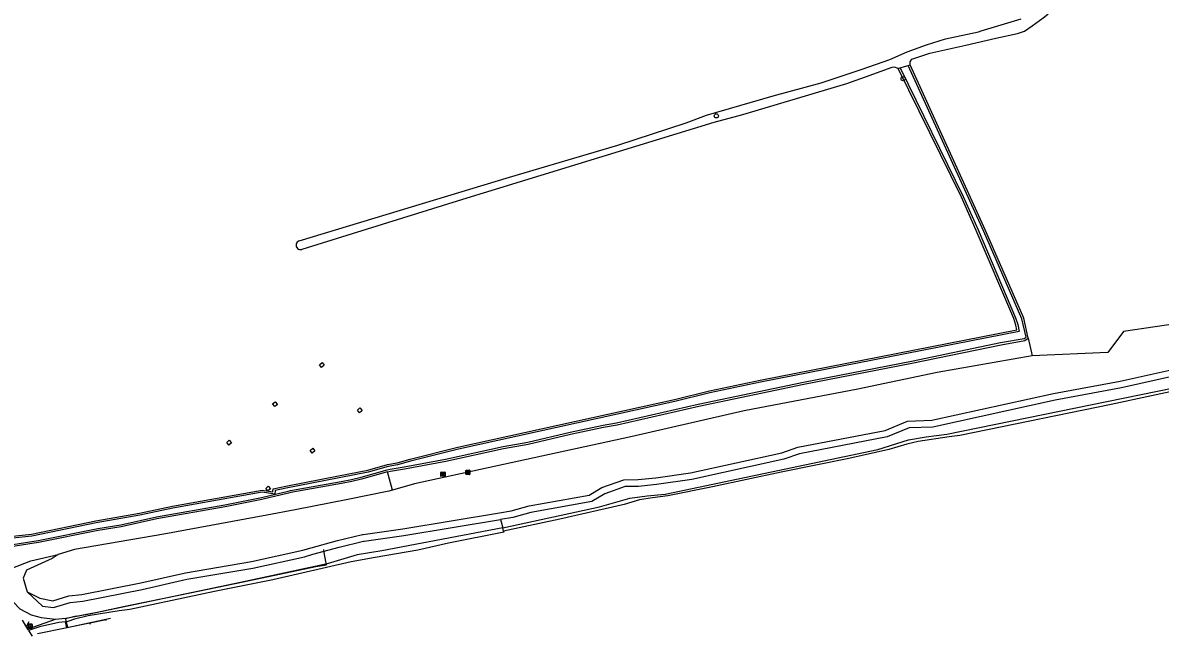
# Model space of a CAD drawing. Extents: x 162880 to 165536, y 384011 to 385179.
# Drawn here: x 165106.6 to 165373.5, y 384404.9 to 384548.7 of the extents above; entities that cross this region are included whole.
import ezdxf

# ---------------------------------------------------------------- set-up
doc = ezdxf.new("R2010")
doc.units = 0
for name, color, linetype in [('IMGEO_Boom', 7, 'Continuous'), ('IMGEO_Grasland_agrarisch', 7, 'Continuous'), ('IMGEO_Grasland_overig', 7, 'Continuous'), ('IMGEO_Hek', 7, 'Continuous'), ('IMGEO_Hoogspanningsmast', 7, 'Continuous'), ('IMGEO_Loofbos', 7, 'Continuous'), ('IMGEO_Rijbaan_lokaal_open', 7, 'Continuous'), ('IMGEO_Rioolput', 7, 'Continuous'), ('IMGEO_Spoorbaan_gesloten', 7, 'Continuous'), ('IMGEO_Spoorbaan_halfverhard', 7, 'Continuous'), ('IMGEO_Verkeersregelinstallatiepaal', 7, 'Continuous'), ('IMGEO_Waterloop', 7, 'Continuous')]:
    doc.layers.add(name, color=color, linetype=linetype)

msp = doc.modelspace()

# ---------------------------------------------------------------- linework, layer by layer
at = {"layer": 'IMGEO_Boom'}
for centre in [(165313.19, 384535.63), (165269.35, 384526.9)]:
    msp.add_circle(centre, 0.489, dxfattribs=at)
at = {"layer": 'IMGEO_Grasland_agrarisch'}
msp.add_lwpolyline([(165101.19, 384428.08), (165108.58, 384428.84), (165123.72, 384431.93), (165133.97, 384433.78), (165141.71, 384435.36), (165162.75, 384439.17), (165165.29, 384438.77), (165165.37, 384439.48), (165168.29, 384440.06), (165180.71, 384442.51), (165187.55, 384443.85), (165192.21, 384445.17), (165194.41, 384445.53), (165197.46, 384446.43), (165208.72, 384449.2), (165259.5, 384460.37), (165267.73, 384462.44), (165279.61, 384464.92), (165339.89, 384476.72), (165339.67, 384477.86), (165339.15, 384479.38), (165330.35, 384500), (165326.86, 384507.81), (165312.04, 384538.01)], dxfattribs=at)
at = {"layer": 'IMGEO_Grasland_overig'}
for points in [[(165219.22, 384430.3), (165241.91, 384435.2), (165249.04, 384437.27), (165253.11, 384437.83), (165257.36, 384438.18), (165307.25, 384448.69), (165314.45, 384450.92), (165318.63, 384451.65), (165323.45, 384452.27), (165376.38, 384463.08), (165380.83, 384464.67), (165385.23, 384465.9), (165391.63, 384466.85), (165442.21, 384476.94), (165451.44, 384479.17), (165502.37, 384489.1), (165508.54, 384490.56), (165513.1, 384491.88), (165520.73, 384493.93), (165530.78, 384496), (165532.33, 384495.69), (165532.59, 384494.41)], [(165192.21, 384443.44), (165192.89, 384443.63), (165196.16, 384444.13), (165205.9, 384445.98), (165219.41, 384448.91), (165225.2, 384449.93), (165235.14, 384452.3), (165242.87, 384453.92), (165246.05, 384454.44), (165265.24, 384458.87), (165289.92, 384463.99), (165315.24, 384468.91), (165336.17, 384473.26), (165341.78, 384474.26), (165342.58, 384474.76)], [(165378.07, 384466.21), (165364.48, 384463.16), (165348.85, 384460.25), (165320.15, 384453.95), (165314.59, 384453.75), (165309.42, 384451.63), (165288.88, 384447.66), (165285.17, 384446.4), (165263.57, 384441.67), (165255.35, 384440.5), (165251.11, 384440.04), (165247.93, 384439.97), (165243.16, 384438.32), (165240.11, 384436.46), (165225.8, 384433.94), (165221.56, 384432.75), (165218.71, 384432.28)], [(165192.21, 384443.44), (165186.11, 384441.73), (165183.79, 384441.16), (165181.41, 384440.73), (165169.52, 384438.58), (165168.94, 384438.45), (165162.69, 384436.97), (165154.05, 384435.27), (165138.05, 384432.4), (165129.67, 384430.55), (165124.27, 384429.65), (165110.24, 384426.86), (165099.73, 384425.21), (165096.09, 384424.87)], [(165193.34, 384439.12), (165192.21, 384443.44)], [(165219.42, 384429.53), (165219.22, 384430.3)], [(165114.17, 384408.81), (165107.75, 384406.54)]]:
    msp.add_lwpolyline(points, dxfattribs=at)
at = {"layer": 'IMGEO_Hek'}
for points in [[(165119.09, 384409.57), (165123.99, 384410.52), (165131.27, 384412.08), (165143.56, 384414.6), (165158.27, 384417.67), (165175.37, 384421.21), (165177.83, 384421.65), (165177.37, 384424.06), (165177.21, 384425.23)], [(165107.49, 384407.32), (165108.05, 384408.38)], [(165127.12, 384409.02), (165117, 384406.89), (165110.05, 384405.49)], [(165119.09, 384409.57), (165116.63, 384408.98), (165117.08, 384406.91)]]:
    msp.add_lwpolyline(points, dxfattribs=at)
at = {"layer": 'IMGEO_Hoogspanningsmast'}
for points in [[(165176.82, 384469.05), (165177.34, 384468.44), (165176.72, 384467.93), (165176.21, 384468.54), (165176.82, 384469.05)], [(165165.84, 384459.86), (165166.35, 384459.25), (165165.72, 384458.74), (165165.22, 384459.35), (165165.84, 384459.86)], [(165185.71, 384458.41), (165186.23, 384457.8), (165185.99, 384457.59), (165185.63, 384457.29), (165185.11, 384457.9), (165185.71, 384458.41)], [(165155.04, 384450.84), (165155.56, 384450.22), (165154.95, 384449.71), (165154.43, 384450.32), (165155.04, 384450.84)], [(165174.63, 384448.97), (165175.15, 384448.36), (165174.53, 384447.83), (165174.02, 384448.48), (165174.63, 384448.97)], [(165164.2, 384440.09), (165164.72, 384439.48), (165164.11, 384438.96), (165163.59, 384439.57), (165164.2, 384440.09)]]:
    msp.add_lwpolyline(points, dxfattribs=at)
at = {"layer": 'IMGEO_Loofbos'}
for points in [[(165342.58, 384474.76), (165341.55, 384479.48), (165332.57, 384500), (165314.86, 384538.89)], [(165445.61, 384494.72), (165441.8, 384492.93), (165416.48, 384486.28), (165394.9, 384481.47), (165379.82, 384478.51), (165364.94, 384476.31), (165361.27, 384471.42), (165343.52, 384470.67)], [(165342.58, 384474.76), (165343.52, 384470.67)], [(165343.52, 384470.67), (165321.2, 384466.73), (165302.58, 384462.84), (165275.85, 384457.72), (165249.28, 384451.66), (165198.55, 384440.59), (165193.34, 384439.12)], [(165107.58, 384415.33), (165110.6, 384413.79), (165113.62, 384413.23), (165117.4, 384414.37), (165120.4, 384414.71), (165134.3, 384417.41), (165144.78, 384419.79), (165160.29, 384422.45), (165172.27, 384425.08), (165174.25, 384425.62), (165180.41, 384427.33), (165186.27, 384428.74), (165186.46, 384428.77), (165195.74, 384430.08), (165218.45, 384433.84), (165221.21, 384434.3), (165225.45, 384435.49), (165239.54, 384437.97), (165242.48, 384439.76), (165247.65, 384441.55), (165251.01, 384441.62), (165255.15, 384442.07), (165263.29, 384443.23), (165284.74, 384447.93), (165288.47, 384449.19), (165308.96, 384453.16), (165314.25, 384455.33), (165319.96, 384455.53), (165348.53, 384461.8), (165364.17, 384464.71), (165377.51, 384467.71)], [(165193.34, 384439.12), (165192.45, 384438.87), (165182.86, 384436.99), (165170.49, 384434.57), (165163.82, 384433.27), (165139.67, 384428.79), (165118.69, 384425.23), (165114.88, 384424.04)]]:
    msp.add_lwpolyline(points, dxfattribs=at)
at = {"layer": 'IMGEO_Rijbaan_lokaal_open'}
for points in [[(165107.75, 384406.54), (165106.47, 384408.65)], [(165107.94, 384406.23), (165107.75, 384406.54)]]:
    msp.add_lwpolyline(points, dxfattribs=at)
at = {"layer": 'IMGEO_Rioolput'}
for p, q in [((165204.71, 384442.46), (165204.71, 384443.32)), ((165204.78, 384443.39), (165205.63, 384443.39)), ((165205.22, 384442.61), (165205.19, 384442.61)), ((165205.2, 384443.17), (165205.22, 384443.17)), ((165205.71, 384443.32), (165205.71, 384442.46)), ((165210.53, 384442.9), (165210.53, 384443.76)), ((165210.6, 384443.83), (165211.45, 384443.83)), ((165211.45, 384442.83), (165210.6, 384442.83)), ((165211.04, 384443.05), (165211.01, 384443.05)), ((165211.02, 384443.61), (165211.04, 384443.61)), ((165211.53, 384443.76), (165211.53, 384442.9)), ((165205.63, 384442.39), (165204.78, 384442.39))]:
    msp.add_line(p, q, dxfattribs=at)
for points in [[(165204.71, 384442.46), (165204.71, 384443.32)], [(165204.78, 384443.39), (165205.63, 384443.39)], [(165205.3, 384443.09), (165205.04, 384443.09), (165205.04, 384442.69)], [(165205.04, 384442.69), (165205.17, 384442.69), (165205.17, 384442.85), (165205.18, 384442.85)], [(165205.22, 384443.01), (165205.17, 384443.01), (165205.17, 384442.93)], [(165205.17, 384442.93), (165205.22, 384442.93)], [(165205.23, 384442.82), (165205.3, 384442.69), (165205.44, 384442.69), (165205.37, 384442.82)], [(165205.71, 384443.32), (165205.71, 384442.46)], [(165210.53, 384442.9), (165210.53, 384443.76)], [(165210.6, 384443.83), (165211.45, 384443.83)], [(165211.45, 384442.83), (165210.6, 384442.83)], [(165211.12, 384443.53), (165210.86, 384443.53), (165210.86, 384443.13)], [(165210.86, 384443.13), (165210.99, 384443.13), (165210.99, 384443.29), (165211, 384443.29)], [(165211.04, 384443.45), (165210.99, 384443.45), (165210.99, 384443.37)], [(165210.99, 384443.37), (165211.04, 384443.37)], [(165211.05, 384443.26), (165211.12, 384443.13), (165211.26, 384443.13), (165211.19, 384443.26)], [(165211.53, 384443.76), (165211.53, 384442.9)], [(165205.63, 384442.39), (165204.78, 384442.39)]]:
    msp.add_lwpolyline(points, dxfattribs=at)
for centre, radius, start, end in [((165204.78, 384443.31), 0.0765, 91.552, 178.448), ((165204.78, 384443.31), 0.0765, 91.552, 178.448), ((165204.78, 384442.46), 0.0765, 181.552, 268.448), ((165204.78, 384442.46), 0.0765, 181.552, 268.448), ((165205.18, 384442.8), 0.0533, 26.0293, 88.6989), ((165205.23, 384442.91), 0.0964, 77.0061, 93.1865), ((165205.2, 384443.12), 0.19, 274.7715, 282.9687), ((165205.24, 384442.97), 0.0378, 276.6634, 79.6772), ((165205.3, 384442.98), 0.109, 350.3612, 89.416), ((165205.29, 384442.98), 0.112, 277.5842, 350.9817), ((165205.28, 384442.76), 0.108, 29.5134, 73.7905), ((165205.63, 384443.31), 0.0765, 1.552, 88.448), ((165205.63, 384443.31), 0.0765, 1.552, 88.448), ((165205.63, 384442.46), 0.0765, 271.552, 358.448), ((165205.63, 384442.46), 0.0765, 271.552, 358.448), ((165210.6, 384443.76), 0.0765, 91.552, 178.448), ((165210.6, 384443.76), 0.0765, 91.552, 178.448), ((165210.6, 384442.91), 0.0765, 181.552, 268.448), ((165210.6, 384442.91), 0.0765, 181.552, 268.448), ((165211, 384443.24), 0.0533, 26.0293, 88.6989), ((165211.05, 384443.35), 0.0964, 77.0061, 93.1865), ((165211.02, 384443.56), 0.19, 274.7715, 282.9687), ((165211.06, 384443.41), 0.0378, 276.6634, 79.6772), ((165211.12, 384443.42), 0.109, 350.3612, 89.416), ((165211.11, 384443.42), 0.112, 277.5842, 350.9817), ((165211.1, 384443.2), 0.108, 29.5134, 73.7905), ((165211.45, 384443.76), 0.0765, 1.552, 88.448), ((165211.45, 384443.76), 0.0765, 1.552, 88.448), ((165211.45, 384442.91), 0.0765, 271.552, 358.448), ((165211.45, 384442.91), 0.0765, 271.552, 358.448)]:
    msp.add_arc(centre, radius, start, end, dxfattribs=at)
for centre, major_axis, ratio, start_param, end_param in [((165205.19, 384442.89), (-0.387, 0.002), 0.722429, 4.712389, 7.853982), ((165205.22, 384442.89), (-0.39, 0.002), 0.717154, 1.570796, 4.712389), ((165211.01, 384443.33), (-0.387, 0.002), 0.722429, 4.712389, 7.853982), ((165211.04, 384443.33), (-0.39, 0.002), 0.717154, 1.570796, 4.712389)]:
    msp.add_ellipse(centre, major_axis=major_axis, ratio=ratio, start_param=start_param, end_param=end_param, dxfattribs=at)
at = {"layer": 'IMGEO_Spoorbaan_gesloten'}
for points in [[(165126.16, 384408.55), (165126.12, 384408.74), (165122.3, 384407.97)], [(165122.3, 384407.97), (165122.35, 384407.74)]]:
    msp.add_lwpolyline(points, dxfattribs=at)
at = {"layer": 'IMGEO_Spoorbaan_halfverhard'}
for points in [[(165380.93, 384463.32), (165362, 384459.2), (165326.52, 384451.94), (165323.98, 384451.63), (165316.71, 384450.53), (165314.1, 384449.94), (165309.85, 384448.68), (165300.45, 384446.54), (165284.6, 384443.34), (165268.48, 384439.92), (165257.96, 384437.82), (165254.41, 384437.37), (165251.36, 384436.86), (165247.75, 384435.82), (165232.59, 384432.35), (165219.42, 384429.53)], [(165219.42, 384429.53), (165219.47, 384429.32), (165206.46, 384426.68), (165199.26, 384425.06), (165189.29, 384423.38), (165183.66, 384422.31), (165165.24, 384418.11), (165151.54, 384415.42), (165131.71, 384411.15), (165129.19, 384410.86), (165121.9, 384409.64), (165118.69, 384408.93), (165117.13, 384408.37), (165116.56, 384408.3)], [(165116.56, 384408.3), (165115.01, 384408.13), (165110.47, 384407.13), (165107.94, 384406.23)], [(165122.3, 384407.97), (165116.88, 384406.88), (165116.56, 384408.3)], [(165107.94, 384406.23), (165108.79, 384404.9)]]:
    msp.add_lwpolyline(points, dxfattribs=at)
at = {"layer": 'IMGEO_Verkeersregelinstallatiepaal'}
for p, q in [((165107.92, 384407.76), (165108.71, 384407.76)), ((165108.71, 384407.76), (165107.92, 384407.76)), ((165107.82, 384406.87), (165107.82, 384407.66)), ((165107.82, 384407.66), (165107.82, 384406.87)), ((165108.71, 384406.77), (165107.92, 384406.77)), ((165107.92, 384406.77), (165108.71, 384406.77)), ((165108.81, 384407.66), (165108.81, 384406.87)), ((165108.81, 384406.87), (165108.81, 384407.66))]:
    msp.add_line(p, q, dxfattribs=at)
for centre in [(165108.31, 384407.55), (165108.31, 384407.27), (165108.31, 384406.98)]:
    msp.add_circle(centre, 0.085, dxfattribs=at)
for centre, start, end in [((165107.92, 384407.66), 90, 180), ((165107.92, 384407.66), 90, 180), ((165108.71, 384407.66), 0, 90), ((165108.71, 384407.66), 360, 90), ((165107.92, 384406.87), 180, 270), ((165107.92, 384406.87), 180, 270), ((165108.71, 384406.87), 270, 0), ((165108.71, 384406.87), 270, 0)]:
    msp.add_arc(centre, 0.1, start, end, dxfattribs=at)
at = {"layer": 'IMGEO_Waterloop'}
for points in [[(165314.86, 384538.89), (165314.83, 384539.54), (165315.22, 384540.2), (165319.43, 384541.61), (165327.92, 384543.48), (165334.93, 384545.1), (165340.04, 384546.26), (165341.66, 384546.79), (165343.46, 384548.01), (165346.07, 384549.86), (165347.16, 384550.76), (165348.24, 384552.74), (165349.83, 384557.35), (165354.96, 384567.4), (165355.98, 384570.45), (165356.8, 384576.67), (165357.25, 384582.69), (165357.76, 384584.34)], [(165171.45, 384497.59), (165220.81, 384512.53), (165246.23, 384520.03), (165262.24, 384525.3), (165267.01, 384527.04), (165282.7, 384531.57), (165293.95, 384534.64), (165303.58, 384537.82), (165310.06, 384540.15), (165314.14, 384541.9), (165318.66, 384543.56), (165323.11, 384544.97), (165330.88, 384546.63), (165331.49, 384546.84), (165340.89, 384549.7)], [(165099.67, 384425.68), (165110.16, 384427.33), (165124.19, 384430.12), (165129.58, 384431.02), (165137.95, 384432.87), (165153.97, 384435.74), (165162.59, 384437.43), (165168.83, 384438.91), (165169.43, 384439.05), (165181.32, 384441.2), (165183.69, 384441.62), (165185.99, 384442.2), (165192.08, 384443.9), (165192.79, 384444.1), (165196.08, 384444.6), (165205.8, 384446.45), (165219.32, 384449.38), (165225.11, 384450.4), (165235.03, 384452.77), (165242.78, 384454.39), (165245.96, 384454.91), (165265.13, 384459.33), (165289.82, 384464.46), (165315.15, 384469.38), (165336.08, 384473.73), (165341.61, 384474.71), (165342.04, 384474.98), (165341.09, 384479.33), (165332.13, 384499.8), (165314.4, 384538.75)], [(165312.51, 384538.15), (165313.52, 384538.47), (165314.4, 384538.75)], [(165314.4, 384538.75), (165314.86, 384538.89)], [(165312.51, 384538.15), (165327.3, 384508.02), (165330.79, 384500.19), (165339.59, 384479.55), (165340.13, 384477.98), (165340.45, 384476.34), (165279.7, 384464.45), (165267.84, 384461.98), (165259.61, 384459.9), (165208.83, 384448.73), (165197.59, 384445.97), (165194.51, 384445.06), (165192.31, 384444.7), (165187.66, 384443.39), (165180.8, 384442.04), (165168.39, 384439.59), (165165.8, 384439.08), (165165.71, 384438.22), (165162.76, 384438.68), (165141.8, 384434.89), (165134.06, 384433.32), (165123.81, 384431.46), (165108.66, 384428.37), (165101.21, 384427.61)], [(165312.04, 384538.01), (165311.2, 384538.35), (165310.51, 384538.27), (165304.32, 384535.97), (165299.87, 384534.4), (165275.53, 384527.17), (165268.75, 384525.38), (165209.77, 384507.3), (165172.06, 384495.6)], [(165312.04, 384538.01), (165312.51, 384538.15)], [(165107.58, 384415.33), (165111.23, 384411.95), (165113.75, 384411.61), (165117.72, 384412.81), (165120.64, 384413.14), (165134.62, 384415.85), (165145.09, 384418.24), (165160.6, 384420.89), (165172.66, 384423.54), (165174.67, 384424.1), (165180.81, 384425.79), (165186.57, 384427.18), (165186.68, 384427.2), (165195.98, 384428.51), (165218.71, 384432.28)], [(165218.71, 384432.28), (165219.22, 384430.3)], [(165219.22, 384430.3), (165190.82, 384424.89), (165185.04, 384423.99), (165178.03, 384421.84), (165157.66, 384417.47), (165121.85, 384410), (165121.79, 384409.99), (165121.5, 384409.96), (165121.3, 384409.89), (165116.7, 384409.06), (165114.17, 384408.81)], [(165103.81, 384420.76), (165108.45, 384422.55), (165114.88, 384424.04)], [(165114.88, 384424.04), (165113.48, 384423.14), (165107.45, 384420.36), (165106.66, 384418.51), (165107.58, 384415.33)], [(165114.17, 384408.81), (165110.96, 384409.19), (165108.64, 384409.83), (165105.99, 384411.22), (165104.21, 384413.01), (165102.81, 384415.19), (165102.35, 384417.18), (165102.48, 384418.77), (165103.81, 384420.76)]]:
    msp.add_lwpolyline(points, dxfattribs=at)
msp.add_arc((165171.75, 384496.59), 1.04, 106.863, 287.2287, dxfattribs=at)

doc.saveas('drawing.dxf')
